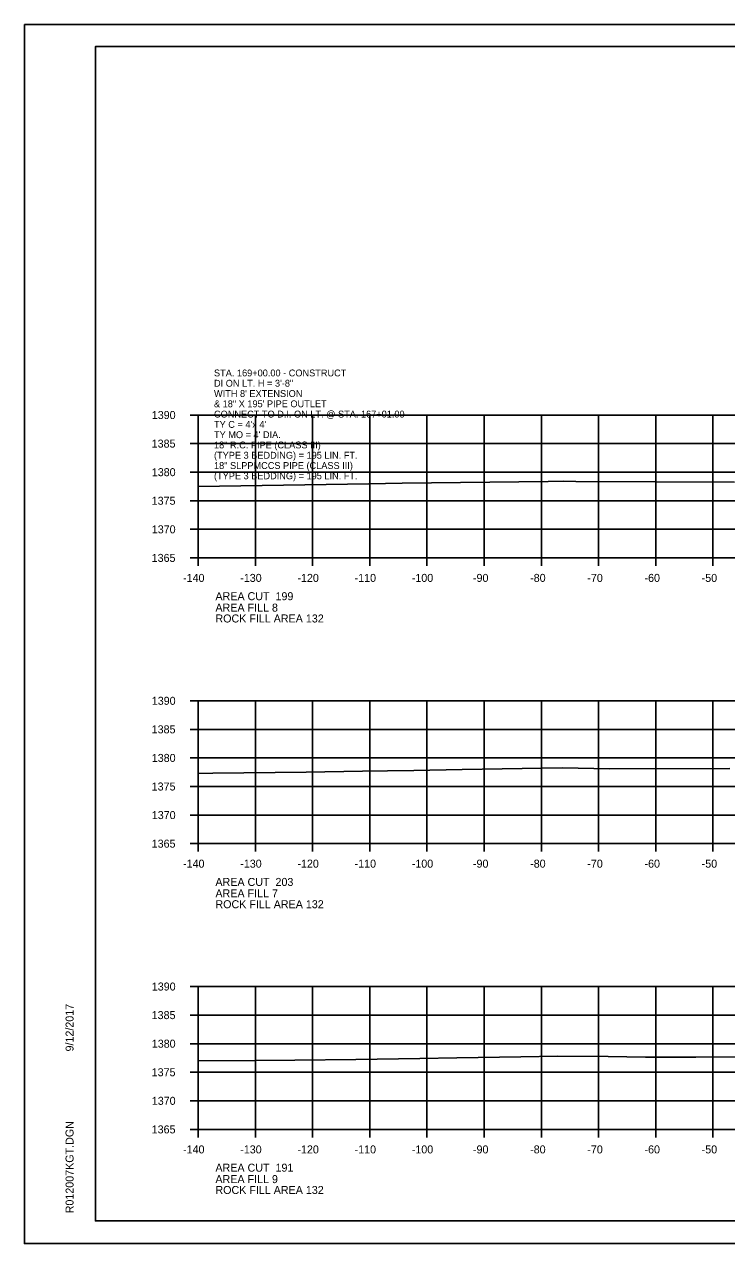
# Model space of a CAD drawing. Extents: x 1374311 to 1383814, y 384102 to 406278.
# Drawn here: x 1381458.2 to 1381581.1, y 395418.2 to 395631.5 of the extents above; entities that cross this region are included whole.
import ezdxf

# ---------------------------------------------------------------- set-up
doc = ezdxf.new("R2010")
doc.units = 0
for name, color, linetype in [('R_Axis', 7, 'Continuous'), ('R_Axis Annot', 7, 'Continuous'), ('R_Border', 7, 'Continuous'), ('R_Exist Surface', 7, 'Continuous'), ('R_Grid', 7, 'Continuous'), ('R_No Plot', 7, 'Continuous'), ('R_Water Annot', 7, 'Continuous')]:
    doc.layers.add(name, color=color, linetype=linetype)

msp = doc.modelspace()

# ---------------------------------------------------------------- linework, layer by layer
at = {"layer": 'R_Axis'}
for p, q in [((1381487.26, 395563.16), (1381488.66, 395563.16)), ((1381488.66, 395538.16), (1381488.66, 395563.16)), ((1381487.26, 395558.16), (1381488.66, 395558.16)), ((1381487.26, 395553.16), (1381488.66, 395553.16)), ((1381487.26, 395548.16), (1381488.66, 395548.16)), ((1381487.26, 395543.16), (1381488.66, 395543.16)), ((1381487.26, 395538.16), (1381488.66, 395538.16)), ((1381488.66, 395538.16), (1381768.66, 395538.16)), ((1381488.66, 395536.76), (1381488.66, 395538.16)), ((1381498.66, 395536.76), (1381498.66, 395538.16)), ((1381508.66, 395536.76), (1381508.66, 395538.16)), ((1381518.66, 395536.76), (1381518.66, 395538.16)), ((1381528.66, 395536.76), (1381528.66, 395538.16)), ((1381538.66, 395536.76), (1381538.66, 395538.16)), ((1381548.66, 395536.76), (1381548.66, 395538.16)), ((1381558.66, 395536.76), (1381558.66, 395538.16)), ((1381568.66, 395536.76), (1381568.66, 395538.16)), ((1381578.66, 395536.76), (1381578.66, 395538.16)), ((1381487.26, 395513.16), (1381488.66, 395513.16)), ((1381488.66, 395488.16), (1381488.66, 395513.16)), ((1381487.26, 395508.16), (1381488.66, 395508.16)), ((1381487.26, 395503.16), (1381488.66, 395503.16)), ((1381487.26, 395498.16), (1381488.66, 395498.16)), ((1381487.26, 395493.16), (1381488.66, 395493.16)), ((1381487.26, 395488.16), (1381488.66, 395488.16)), ((1381488.66, 395488.16), (1381768.66, 395488.16)), ((1381488.66, 395486.76), (1381488.66, 395488.16)), ((1381498.66, 395486.76), (1381498.66, 395488.16)), ((1381508.66, 395486.76), (1381508.66, 395488.16)), ((1381518.66, 395486.76), (1381518.66, 395488.16)), ((1381528.66, 395486.76), (1381528.66, 395488.16)), ((1381538.66, 395486.76), (1381538.66, 395488.16)), ((1381548.66, 395486.76), (1381548.66, 395488.16)), ((1381558.66, 395486.76), (1381558.66, 395488.16)), ((1381568.66, 395486.76), (1381568.66, 395488.16)), ((1381578.66, 395486.76), (1381578.66, 395488.16)), ((1381487.26, 395463.16), (1381488.66, 395463.16)), ((1381488.66, 395438.16), (1381488.66, 395463.16)), ((1381487.26, 395458.16), (1381488.66, 395458.16)), ((1381487.26, 395453.16), (1381488.66, 395453.16)), ((1381487.26, 395448.16), (1381488.66, 395448.16)), ((1381487.26, 395443.16), (1381488.66, 395443.16)), ((1381487.26, 395438.16), (1381488.66, 395438.16)), ((1381488.66, 395438.16), (1381768.66, 395438.16)), ((1381488.66, 395436.76), (1381488.66, 395438.16)), ((1381498.66, 395436.76), (1381498.66, 395438.16)), ((1381508.66, 395436.76), (1381508.66, 395438.16)), ((1381518.66, 395436.76), (1381518.66, 395438.16)), ((1381528.66, 395436.76), (1381528.66, 395438.16)), ((1381538.66, 395436.76), (1381538.66, 395438.16)), ((1381548.66, 395436.76), (1381548.66, 395438.16)), ((1381558.66, 395436.76), (1381558.66, 395438.16)), ((1381568.66, 395436.76), (1381568.66, 395438.16)), ((1381578.66, 395436.76), (1381578.66, 395438.16))]:
    msp.add_line(p, q, dxfattribs=at)
at = {"layer": 'R_Border'}
for p, q in [((1381470.66, 395627.62), (1381786.84, 395627.62)), ((1381470.66, 395422.16), (1381470.66, 395627.62)), ((1381470.66, 395422.16), (1381470.66, 395422.16)), ((1381786.84, 395422.16), (1381470.66, 395422.16))]:
    msp.add_line(p, q, dxfattribs=at)
at = {"layer": 'R_Exist Surface'}
for points in [[(1381488.66, 395550.68), (1381518.51, 395551.12), (1381524.33, 395551.22), (1381549.85, 395551.54), (1381552.46, 395551.56), (1381554.67, 395551.55), (1381582.46, 395551.4)], [(1381488.66, 395500.46), (1381491.21, 395500.47), (1381507.53, 395500.68), (1381517.39, 395500.85), (1381521.78, 395500.89), (1381526.36, 395500.96), (1381534.8, 395501.16), (1381552.3, 395501.45), (1381560.61, 395501.26), (1381581.64, 395501.3)], [(1381488.66, 395450.14), (1381498.56, 395450.22), (1381505.57, 395450.3), (1381516.19, 395450.39), (1381527.39, 395450.58), (1381533.88, 395450.67), (1381545.08, 395450.86), (1381551.56, 395450.95), (1381560.34, 395450.92), (1381566.87, 395450.82), (1381575.65, 395450.79), (1381582.61, 395450.85)]]:
    msp.add_lwpolyline(points, dxfattribs=at)
at = {"layer": 'R_Grid'}
for p, q in [((1381488.66, 395563.16), (1381768.66, 395563.16)), ((1381488.66, 395538.16), (1381488.66, 395563.16)), ((1381498.66, 395538.16), (1381498.66, 395563.16)), ((1381508.66, 395538.16), (1381508.66, 395563.16)), ((1381518.66, 395538.16), (1381518.66, 395563.16)), ((1381528.66, 395538.16), (1381528.66, 395563.16)), ((1381538.66, 395538.16), (1381538.66, 395563.16)), ((1381548.66, 395538.16), (1381548.66, 395563.16)), ((1381558.66, 395538.16), (1381558.66, 395563.16)), ((1381568.66, 395538.16), (1381568.66, 395563.16)), ((1381578.66, 395538.16), (1381578.66, 395563.16)), ((1381488.66, 395558.16), (1381768.66, 395558.16)), ((1381488.66, 395553.16), (1381768.66, 395553.16)), ((1381488.66, 395548.16), (1381768.66, 395548.16)), ((1381488.66, 395543.16), (1381768.66, 395543.16)), ((1381488.66, 395538.16), (1381768.66, 395538.16)), ((1381488.66, 395513.16), (1381768.66, 395513.16)), ((1381488.66, 395488.16), (1381488.66, 395513.16)), ((1381498.66, 395488.16), (1381498.66, 395513.16)), ((1381508.66, 395488.16), (1381508.66, 395513.16)), ((1381518.66, 395488.16), (1381518.66, 395513.16)), ((1381528.66, 395488.16), (1381528.66, 395513.16)), ((1381538.66, 395488.16), (1381538.66, 395513.16)), ((1381548.66, 395488.16), (1381548.66, 395513.16)), ((1381558.66, 395488.16), (1381558.66, 395513.16)), ((1381568.66, 395488.16), (1381568.66, 395513.16)), ((1381578.66, 395488.16), (1381578.66, 395513.16)), ((1381488.66, 395508.16), (1381768.66, 395508.16)), ((1381488.66, 395503.16), (1381768.66, 395503.16)), ((1381488.66, 395498.16), (1381768.66, 395498.16)), ((1381488.66, 395493.16), (1381768.66, 395493.16)), ((1381488.66, 395488.16), (1381768.66, 395488.16)), ((1381488.66, 395463.16), (1381768.66, 395463.16)), ((1381488.66, 395438.16), (1381488.66, 395463.16)), ((1381498.66, 395438.16), (1381498.66, 395463.16)), ((1381508.66, 395438.16), (1381508.66, 395463.16)), ((1381518.66, 395438.16), (1381518.66, 395463.16)), ((1381528.66, 395438.16), (1381528.66, 395463.16)), ((1381538.66, 395438.16), (1381538.66, 395463.16)), ((1381548.66, 395438.16), (1381548.66, 395463.16)), ((1381558.66, 395438.16), (1381558.66, 395463.16)), ((1381568.66, 395438.16), (1381568.66, 395463.16)), ((1381578.66, 395438.16), (1381578.66, 395463.16)), ((1381488.66, 395458.16), (1381768.66, 395458.16)), ((1381488.66, 395453.16), (1381768.66, 395453.16)), ((1381488.66, 395448.16), (1381768.66, 395448.16)), ((1381488.66, 395443.16), (1381768.66, 395443.16)), ((1381488.66, 395438.16), (1381768.66, 395438.16))]:
    msp.add_line(p, q, dxfattribs=at)
at = {"layer": 'R_No Plot'}
for p, q in [((1381458.26, 395631.51), (1381791.59, 395631.51)), ((1381458.26, 395418.18), (1381791.59, 395418.18))]:
    msp.add_line(p, q, dxfattribs=at)
for points in [[(1381458.25, 395631.51), (1381791.59, 395631.51), (1381791.59, 395418.18), (1381458.25, 395418.18)], [(1381704.58, 395627.62), (1381704.58, 395617.74), (1381740.31, 395617.74), (1381740.31, 395614.82), (1381763.51, 395614.82), (1381763.51, 395591.6), (1381786.84, 395591.6), (1381786.84, 395422.16), (1381470.66, 395422.16), (1381470.66, 395627.62)]]:
    msp.add_lwpolyline(points, close=True, dxfattribs=at)

# ---------------------------------------------------------------- texts
at = {"layer": 'R_Axis Annot'}
for s, p in [('1390', (1381480.53, 395562.46)), ('1385', (1381480.51, 395557.46)), ('1380', (1381480.53, 395552.46)), ('1375', (1381480.51, 395547.46)), ('1370', (1381480.53, 395542.46)), ('1365', (1381480.51, 395537.46)), ('-140', (1381486, 395533.96)), ('-130', (1381496, 395533.96)), ('-120', (1381506, 395533.96)), ('-110', (1381516, 395533.96)), ('-100', (1381526, 395533.96)), ('-90', (1381536.7, 395533.96)), ('-80', (1381546.7, 395533.96)), ('-70', (1381556.7, 395533.96)), ('-60', (1381566.7, 395533.96)), ('-50', (1381576.7, 395533.96)), ('AREA CUT  199', (1381491.66, 395530.76)), ('AREA FILL 8', (1381491.66, 395528.76)), ('ROCK FILL AREA 132', (1381491.66, 395526.86)), ('1390', (1381480.53, 395512.46)), ('1385', (1381480.51, 395507.46)), ('1380', (1381480.53, 395502.46)), ('1375', (1381480.51, 395497.46)), ('1370', (1381480.53, 395492.46)), ('1365', (1381480.51, 395487.46)), ('-140', (1381486, 395483.96)), ('-130', (1381496, 395483.96)), ('-120', (1381506, 395483.96)), ('-110', (1381516, 395483.96)), ('-100', (1381526, 395483.96)), ('-90', (1381536.7, 395483.96)), ('-80', (1381546.7, 395483.96)), ('-70', (1381556.7, 395483.96)), ('-60', (1381566.7, 395483.96)), ('-50', (1381576.7, 395483.96)), ('AREA CUT  203', (1381491.66, 395480.76)), ('AREA FILL 7', (1381491.66, 395478.76)), ('ROCK FILL AREA 132', (1381491.66, 395476.86)), ('1390', (1381480.53, 395462.46)), ('1385', (1381480.51, 395457.46)), ('1380', (1381480.53, 395452.46)), ('1375', (1381480.51, 395447.46)), ('1370', (1381480.53, 395442.46)), ('1365', (1381480.51, 395437.46)), ('-140', (1381486, 395433.96)), ('-130', (1381496, 395433.96)), ('-120', (1381506, 395433.96)), ('-110', (1381516, 395433.96)), ('-100', (1381526, 395433.96)), ('-90', (1381536.7, 395433.96)), ('-80', (1381546.7, 395433.96)), ('-70', (1381556.7, 395433.96)), ('-60', (1381566.7, 395433.96)), ('-50', (1381576.7, 395433.96)), ('AREA CUT  191', (1381491.66, 395430.76)), ('AREA FILL 9', (1381491.66, 395428.76)), ('ROCK FILL AREA 132', (1381491.66, 395426.86))]:
    msp.add_text(s, height=1.4, dxfattribs=at).set_placement(p)
at = {"layer": 'R_Border'}
for s, p in [('9/12/2017', (1381466.85, 395451.8)), ('R012007KGT.DGN', (1381466.85, 395423.48))]:
    msp.add_text(s, height=1.4, rotation=90, dxfattribs=at).set_placement(p)
at = {"layer": 'R_Water Annot'}
for s, p in [('STA. 169+00.00 - CONSTRUCT', (1381491.41, 395569.92)), ('DI ON LT. H = 3\'-8"', (1381491.41, 395568.12)), ("WITH 8' EXTENSION ", (1381491.41, 395566.32)), ('& 18" X 195\' PIPE OUTLET', (1381491.41, 395564.52)), ("TY C = 4'x 4'", (1381491.41, 395560.92)), ('CONNECT TO D.I. ON LT. @ STA. 167+01.00', (1381491.41, 395562.72)), ("TY MO = 4' DIA.", (1381491.41, 395559.12)), ('18" R.C. PIPE (CLASS III)', (1381491.41, 395557.32)), ('(TYPE 3 BEDDING) = 195 LIN. FT.', (1381491.41, 395555.52)), ('18" SLPPMCCS PIPE (CLASS III)', (1381491.41, 395553.72)), ('(TYPE 3 BEDDING) = 195 LIN. FT.', (1381491.41, 395551.92))]:
    msp.add_text(s, height=1.2, dxfattribs=at).set_placement(p)

doc.saveas('drawing.dxf')
